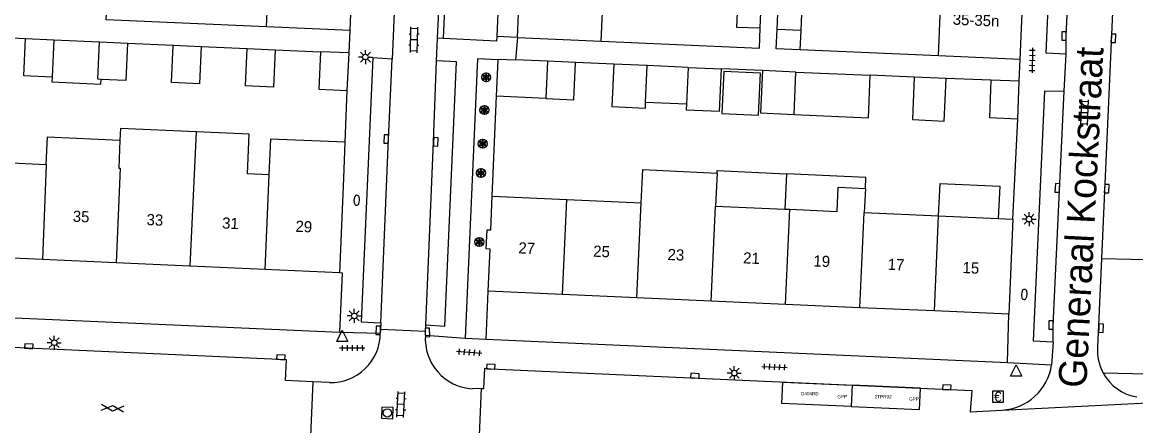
# Model space of a CAD drawing. Extents: x 132994 to 136000, y 393499 to 395512.
# Drawn here: x 133303.8 to 133403.2, y 395169.6 to 395205.6 of the extents above; entities that cross this region are included whole.
import ezdxf

# ---------------------------------------------------------------- set-up
doc = ezdxf.new("R2010")
doc.units = 0
for name, color, linetype in [('bp-anno-kenteken', 7, 'Continuous'), ('bp-grn-parkeervak', 7, 'Continuous'), ('gg-afsc-erfafscheiding', 7, 'Continuous'), ('gg-afsc-muur', 7, 'Continuous'), ('gg-anno-huisnummerreeks BGT', 7, 'Continuous'), ('gg-anno-openbare ruimte label', 7, 'Continuous'), ('gg-bbg-bijgebouw', 7, 'Continuous'), ('gg-bbg-gedigitaliseerde bebouwing', 7, 'Continuous'), ('gg-bbg-gedigitaliseerde bijgebouw', 7, 'Continuous'), ('gg-bbg-hoofdgebouw', 7, 'Continuous'), ('gg-bbg-luifel en loopbrug', 7, 'Continuous'), ('gg-bbg-tussenscheiding', 7, 'Continuous'), ('gg-knt-verharding', 7, 'Continuous'), ('gg-knt-verharding nz', 7, 'Continuous'), ('gt-grn-groengrens', 7, 'Continuous'), ('gt-grn-vlakafsluiter', 7, 'Continuous'), ('gt-grn-weggrens', 7, 'Continuous'), ('gt-symb-betaalautomaat', 7, 'Continuous'), ('gt-symb-brandkraan', 7, 'Continuous'), ('gt-symb-gesloten verharding', 7, 'Continuous'), ('gt-symb-klinker verharding', 7, 'Continuous'), ('gt-symb-kolk', 7, 'Continuous'), ('gt-symb-lichtmast', 7, 'Continuous'), ('gt-symb-rioolschacht', 7, 'Continuous'), ('gt-symb-solitaire heester', 7, 'Continuous'), ('gt-symb-tegel verharding', 7, 'Continuous'), ('gt-symb-waterafsluiter', 7, 'Continuous'), ('kenmerkpunt gehandicapten parkeerplaats', 7, 'Continuous')]:
    doc.layers.add(name, color=color, linetype=linetype)

# ---------------------------------------------------------------- blocks, each defined once
blk = doc.blocks.new('gt0-KOLK')
at = {"layer": 'gt-symb-kolk'}
blk.add_lwpolyline([(0, 0), (0.375, 0), (0.375, 0.4), (-0.375, 0.4), (-0.375, 0), (0, 0)], dxfattribs=at)
blk = doc.blocks.new('gt0-KL1')
at = {"layer": 'gt-symb-klinker verharding'}
for p, q in [((-1.15, 0.3), (1.15, 0.3)), ((-1, -0.3), (-1, 0.3)), ((-0.5, 0.3), (-0.5, 0.45)), ((0, -0.3), (0, 0.3)), ((0.5, 0.3), (0.5, 0.45)), ((1, -0.3), (1, 0.3)), ((-1.15, -0.3), (1.15, -0.3)), ((-0.5, -0.45), (-0.5, -0.3)), ((0.5, -0.45), (0.5, -0.3))]:
    blk.add_line(p, q, dxfattribs=at)
blk = doc.blocks.new('gt0-LMAST')
at = {"layer": 'gt-symb-lichtmast'}
for p, q in [((-0.182, 0.173), (-0.447, 0.438)), ((-0.005, 0.246), (-0.005, 0.621)), ((0.172, 0.173), (0.437, 0.438)), ((-0.255, -0.004), (-0.63, -0.004)), ((-0.182, -0.181), (-0.447, -0.446)), ((-0.005, -0.254), (-0.005, -0.629)), ((0.437, -0.446), (0.172, -0.181)), ((0.245, -0.004), (0.62, -0.004))]:
    blk.add_line(p, q, dxfattribs=at)
blk.add_circle((-0.005, -0.004), 0.25, dxfattribs=at)
blk = doc.blocks.new('gt0-TEG1')
at = {"layer": 'gt-symb-tegel verharding'}
for p, q in [((-1.125, 0), (1.125, 0)), ((-0.9, -0.25), (-0.9, 0.25)), ((-0.45, -0.25), (-0.45, 0.25)), ((0, -0.25), (0, 0.25)), ((0.45, -0.25), (0.45, 0.25)), ((0.9, -0.25), (0.9, 0.25))]:
    blk.add_line(p, q, dxfattribs=at)
blk = doc.blocks.new('gt0-BR')
at = {"layer": 'gt-symb-brandkraan'}
for centre, radius, start, end in [((-0.244, 0), 0.206, 107.56694, 252.43307), ((0.599, -2.664), 3, 106.89205, 107.56694), ((0, -0.691), 0.938, 73.10799, 106.89205), ((-0.599, -2.664), 3, 72.43309, 73.10799), ((0.244, 0), 0.206, 287.56695, 72.43309), ((0.599, 2.664), 3, 252.43307, 253.10797), ((0, 0.691), 0.938, 253.10797, 286.89206), ((-0.599, 2.664), 3, 286.89206, 287.56695)]:
    blk.add_arc(centre, radius, start, end, dxfattribs=at)
blk = doc.blocks.new('gt0-SH')
at = {"layer": 'gt-symb-solitaire heester'}
blk.add_circle((0, 0), 0.4, dxfattribs=at)
for centre, start, end in [((-0.346, 0.2), 270, 30), ((-0.346, -0.2), 330, 90), ((0, 0.4), 210, 330), ((0.346, 0.2), 150, 270), ((0.346, -0.2), 90, 210), ((0, -0.4), 30, 150)]:
    blk.add_arc(centre, 0.4, start, end, dxfattribs=at)
blk = doc.blocks.new('gt0-WAFSL')
at = {"layer": 'gt-symb-waterafsluiter'}
for p, q in [((-0.5, -0.333), (0, 0.667)), ((0, 0.667), (0.5, -0.333)), ((0.5, -0.333), (-0.5, -0.333))]:
    blk.add_line(p, q, dxfattribs=at)
blk = doc.blocks.new('gt0-BA')
at = {"layer": 'gt-symb-betaalautomaat'}
blk.add_lwpolyline([(-0.498, -0.507), (0.502, -0.507), (0.502, 0.493), (-0.498, 0.493)], close=True, dxfattribs=at)
blk.add_text('€', height=0.9, dxfattribs=at).set_placement((-0.357, -0.457))
blk = doc.blocks.new('gt0-GESVH1')
at = {"layer": 'gt-symb-gesloten verharding'}
for p, q in [((-0.992, -0.261), (0.008, 0.239)), ((0.008, -0.261), (-0.992, 0.239)), ((0.008, 0.239), (1.008, -0.261)), ((1.008, 0.239), (0.008, -0.261))]:
    blk.add_line(p, q, dxfattribs=at)
blk = doc.blocks.new('gt0-RS')
at = {"layer": 'gt-symb-rioolschacht'}
blk.add_lwpolyline([(-0.5, -0.5), (0.5, -0.5), (0.5, 0.5), (-0.5, 0.5)], close=True, dxfattribs=at)
blk.add_circle((0, 0), 0.375, dxfattribs=at)

msp = doc.modelspace()

# ---------------------------------------------------------------- linework, layer by layer
at = {"layer": 'bp-grn-parkeervak'}
msp.add_line((133377.885, 395173.207), (133377.799, 395171.306), dxfattribs=at)
for points in [[(133377.799, 395171.306), (133371.623, 395171.585), (133371.709, 395173.486), (133377.885, 395173.207)], [(133377.799, 395171.306), (133383.91, 395171.03), (133383.995, 395172.932), (133377.885, 395173.207)]]:
    msp.add_lwpolyline(points, dxfattribs=at)
at = {"layer": 'gg-afsc-erfafscheiding'}
for p, q in [((133299.995, 395204.385), (133304.081, 395204.201)), ((133313.182, 395203.792), (133317.268, 395203.608)), ((133319.766, 395203.496), (133323.861, 395203.312)), ((133326.369, 395203.199), (133330.417, 395203.019)), ((133385.601, 395202.638), (133373.223, 395203.187)), ((133356.598, 395201.909), (133353.184, 395202.058)), ((133369.88, 395201.331), (133366.23, 395201.49)), ((133383.438, 395200.741), (133379.51, 395200.912)), ((133390.271, 395200.469), (133386.284, 395200.617))]:
    msp.add_line(p, q, dxfattribs=at)
for points in [[(133325.586, 395205.229), (133311.283, 395205.871), (133311.356, 395207.518)], [(133355.476, 395203.971), (133369.604, 395203.348), (133369.683, 395205.136)]]:
    msp.add_lwpolyline(points, dxfattribs=at)
at = {"layer": 'gg-afsc-muur'}
for p, q in [((133332.624, 395194.918), (133332.804, 395199.551)), ((133345.75, 395190.1), (133346.138, 395199.037)), ((133392.24, 395188.06), (133392.672, 395197.031))]:
    msp.add_line(p, q, dxfattribs=at)
at = {"layer": 'gg-bbg-bijgebouw'}
for p, q in [((133332.958, 395202.902), (133330.417, 395203.019)), ((133332.804, 395199.551), (133332.958, 395202.902)), ((133350.685, 395202.168), (133350.529, 395198.832)), ((133353.184, 395202.058), (133350.685, 395202.168)), ((133392.803, 395200.369), (133390.271, 395200.469)), ((133392.672, 395197.031), (133392.803, 395200.369))]:
    msp.add_line(p, q, dxfattribs=at)
for points in [[(133330.417, 395203.019), (133330.263, 395199.668), (133332.804, 395199.551)], [(133350.529, 395198.832), (133353.026, 395198.715), (133353.184, 395202.058)], [(133390.271, 395200.469), (133390.143, 395197.131), (133392.672, 395197.031)]]:
    msp.add_lwpolyline(points, dxfattribs=at)
at = {"layer": 'gg-bbg-gedigitaliseerde bebouwing'}
for p, q in [((133325.586, 395205.229), (133325.885, 395212.052)), ((133355.476, 395203.971), (133355.774, 395210.713)), ((133385.601, 395202.638), (133385.747, 395206.286)), ((133332.5, 395191.72), (133332.624, 395194.918)), ((133305.917, 395192.914), (133299.304, 395193.216)), ((133325.806, 395192.011), (133323.878, 395192.095)), ((133365.825, 395192.174), (133365.687, 395189.225)), ((133379.068, 395190.805), (133378.967, 395188.642))]:
    msp.add_line(p, q, dxfattribs=at)
for points in [[(133319.312, 395195.843), (133312.548, 395196.146), (133312.502, 395195.116)], [(133305.917, 395192.914), (133306.031, 395195.411), (133312.502, 395195.116)], [(133323.878, 395192.095), (133324.036, 395195.632), (133319.312, 395195.843)], [(133332.624, 395194.918), (133325.945, 395195.208), (133325.806, 395192.011)], [(133359.046, 395189.517), (133359.185, 395192.484), (133365.825, 395192.174)], [(133372.327, 395188.934), (133376.553, 395188.736), (133376.655, 395190.918), (133379.068, 395190.805)]]:
    msp.add_lwpolyline(points, dxfattribs=at)
at = {"layer": 'gg-bbg-gedigitaliseerde bijgebouw'}
for p, q in [((133369.683, 395205.136), (133369.903, 395210.085)), ((133371.179, 395205.006), (133371.399, 395209.966)), ((133373.516, 395209.871), (133373.295, 395204.918)), ((133373.295, 395204.918), (133371.179, 395205.006)), ((133304.081, 395204.201), (133306.589, 395204.088)), ((133306.589, 395204.088), (133306.438, 395200.742)), ((133310.684, 395203.904), (133313.182, 395203.792)), ((133317.268, 395203.608), (133319.766, 395203.496)), ((133323.861, 395203.312), (133326.369, 395203.199)), ((133359.589, 395201.779), (133356.598, 395201.909)), ((133359.443, 395198.49), (133359.589, 395201.779)), ((133363.239, 395201.62), (133363.084, 395198.32)), ((133363.239, 395201.62), (133366.23, 395201.49)), ((133372.87, 395201.201), (133369.88, 395201.331)), ((133372.87, 395201.201), (133379.51, 395200.912)), ((133386.284, 395200.617), (133383.438, 395200.741))]:
    msp.add_line(p, q, dxfattribs=at)
for points in [[(133367.711, 395208.434), (133367.567, 395205.224), (133369.683, 395205.136)], [(133306.438, 395200.742), (133303.931, 395200.855), (133304.081, 395204.201)], [(133310.818, 395200.545), (133310.534, 395200.558), (133310.684, 395203.904)], [(133313.182, 395203.792), (133313.032, 395200.445), (133310.818, 395200.545)], [(133319.766, 395203.496), (133319.616, 395200.15), (133317.118, 395200.262), (133317.268, 395203.608)], [(133326.369, 395203.199), (133326.218, 395199.852), (133323.711, 395199.965), (133323.861, 395203.312)], [(133356.598, 395201.909), (133356.42, 395198.124), (133359.421, 395197.983), (133359.443, 395198.49)], [(133363.084, 395198.32), (133363.061, 395197.835), (133366.051, 395197.694), (133366.23, 395201.49)], [(133366.26, 395197.492), (133369.518, 395197.339), (133369.693, 395201.096), (133366.436, 395201.248), (133366.26, 395197.492)], [(133369.88, 395201.331), (133369.701, 395197.546), (133372.702, 395197.405)], [(133372.702, 395197.405), (133379.342, 395197.116), (133379.51, 395200.912)], [(133383.438, 395200.741), (133383.273, 395196.944), (133386.119, 395196.821), (133386.284, 395200.617)]]:
    msp.add_lwpolyline(points, dxfattribs=at)
at = {"layer": 'gg-bbg-hoofdgebouw'}
for p, q in [((133333.06, 395204.9), (133333.359, 395211.713)), ((133348, 395204.3), (133348.298, 395211.042)), ((133392.9, 395202.32), (133393.196, 395208.978)), ((133333.06, 395204.9), (133325.586, 395205.229)), ((133348, 395204.3), (133355.476, 395203.971)), ((133392.9, 395202.32), (133385.601, 395202.638)), ((133332.14, 395183.24), (133332.5, 395191.72)), ((133345.75, 395190.1), (133352.406, 395189.808)), ((133352.406, 395189.808), (133359.046, 395189.517)), ((133365.687, 395189.225), (133371.886, 395188.953)), ((133371.886, 395188.953), (133372.327, 395188.934)), ((133378.967, 395188.642), (133385.607, 395188.351)), ((133385.607, 395188.351), (133390.941, 395188.117)), ((133390.941, 395188.117), (133392.24, 395188.06)), ((133392.24, 395188.06), (133391.87, 395179.55)), ((133305.577, 395184.437), (133298.983, 395184.735)), ((133312.16, 395184.141), (133305.577, 395184.437)), ((133318.753, 395183.843), (133312.16, 395184.141)), ((133325.447, 395183.542), (133318.753, 395183.843)), ((133332.14, 395183.24), (133325.447, 395183.542)), ((133352.03, 395181.316), (133345.39, 395181.61)), ((133358.67, 395181.021), (133352.03, 395181.316)), ((133365.31, 395180.727), (133358.67, 395181.021)), ((133371.95, 395180.433), (133365.31, 395180.727)), ((133378.59, 395180.139), (133371.95, 395180.433)), ((133385.23, 395179.844), (133378.59, 395180.139)), ((133391.87, 395179.55), (133385.23, 395179.844))]:
    msp.add_line(p, q, dxfattribs=at)
msp.add_lwpolyline([(133345.39, 395181.61), (133345.56, 395185.38), (133345.22, 395185.4), (133345.29, 395187.09), (133345.63, 395187.1), (133345.75, 395190.1)], dxfattribs=at)
at = {"layer": 'gg-bbg-luifel en loopbrug'}
for p, q in [((133373.295, 395204.918), (133373.223, 395203.187)), ((133306.589, 395204.088), (133310.684, 395203.904)), ((133346.138, 395199.037), (133346.279, 395202.288)), ((133346.279, 395202.288), (133346.282, 395202.356)), ((133346.282, 395202.356), (133347.831, 395202.29)), ((133350.685, 395202.168), (133347.831, 395202.29)), ((133363.239, 395201.62), (133359.589, 395201.779)), ((133350.529, 395198.832), (133346.138, 395199.037)), ((133363.084, 395198.32), (133359.443, 395198.49)), ((133372.034, 395192.105), (133371.886, 395188.953))]:
    msp.add_line(p, q, dxfattribs=at)
for points in [[(133373.223, 395203.187), (133371.102, 395203.281), (133371.179, 395205.006)], [(133306.438, 395200.742), (133306.419, 395200.323), (133310.8, 395200.126), (133310.818, 395200.545)], [(133365.825, 395192.174), (133365.835, 395192.394), (133372.034, 395192.105)], [(133379.068, 395190.805), (133379.113, 395191.774), (133372.034, 395192.105)], [(133385.607, 395188.351), (133385.742, 395191.244), (133391.076, 395190.994), (133390.941, 395188.117)]]:
    msp.add_lwpolyline(points, dxfattribs=at)
at = {"layer": 'gg-bbg-tussenscheiding'}
for p, q in [((133372.702, 395197.405), (133372.87, 395201.201)), ((133319.312, 395195.843), (133318.753, 395183.843)), ((133305.917, 395192.914), (133305.577, 395184.437)), ((133325.806, 395192.011), (133325.447, 395183.542)), ((133352.03, 395181.316), (133352.406, 395189.808)), ((133358.67, 395181.021), (133359.046, 395189.517)), ((133365.31, 395180.727), (133365.687, 395189.225)), ((133371.95, 395180.433), (133372.327, 395188.934)), ((133378.59, 395180.139), (133378.967, 395188.642)), ((133385.23, 395179.844), (133385.607, 395188.351))]:
    msp.add_line(p, q, dxfattribs=at)
msp.add_lwpolyline([(133312.502, 395195.116), (133312.39, 395192.619), (133312.53, 395192.613), (133312.16, 395184.141)], dxfattribs=at)
at = {"layer": 'gg-knt-verharding'}
for p, q in [((133347.038, 395225.378), (133346.144, 395204.381)), ((133337.079, 395208.286), (133336.817, 395202.346)), ((133340.872, 395204.223), (133341.056, 395208.084)), ((133341.397, 395204.199), (133341.551, 395207.496)), ((133340.776, 395202.209), (133340.872, 395204.223)), ((133396.822, 395199.492), (133397.01, 395202.8)), ((133400.164, 395184.526), (133399.814, 395176.603)), ((133391.776, 395175.25), (133391.87, 395179.55)), ((133335.762, 395178.176), (133335.748, 395177.847)), ((133335.791, 395178.775), (133335.762, 395178.176)), ((133339.791, 395178.024), (133335.762, 395178.176)), ((133339.791, 395178.024), (133339.808, 395178.593)), ((133339.78, 395177.672), (133339.791, 395178.024)), ((133343.342, 395177.415), (133345.199, 395177.332)), ((133345.199, 395177.332), (133391.776, 395175.25)), ((133395.84, 395177.059), (133395.697, 395175.03)), ((133329.736, 395173.514), (133329.483, 395167.957)), ((133331.214, 395173.44), (133329.736, 395173.514)), ((133344.756, 395172.908), (133343.97, 395172.886)), ((133344.756, 395172.908), (133344.53, 395167.318)), ((133391.292, 395170.982), (133410.945, 395171.963))]:
    msp.add_line(p, q, dxfattribs=at)
for points in [[(133397.01, 395202.8), (133395.219, 395202.873), (133396.916, 395241.709), (133398.705, 395241.71)], [(133401.73, 395218.855), (133401.609, 395217.254), (133400.164, 395184.526)], [(133346.144, 395204.381), (133346.126, 395203.958), (133341.397, 395204.199)], [(133336.817, 395202.346), (133335.085, 395202.458), (133334.052, 395178.865), (133335.791, 395178.775)], [(133339.808, 395178.593), (133341.509, 395178.501), (133342.552, 395202.102), (133340.776, 395202.209)], [(133346.279, 395202.288), (133344.427, 395202.382), (133343.342, 395177.415)], [(133395.84, 395177.059), (133394.074, 395177.158), (133395.09, 395199.527), (133396.822, 395199.492)], [(133332.136, 395177.944), (133332.386, 395183.23), (133332.14, 395183.24)], [(133291.657, 395180.004), (133291.603, 395179.744), (133332.136, 395177.944)], [(133329.736, 395173.514), (133327.298, 395173.641), (133327.386, 395175.477), (133285.038, 395177.374), (133284.942, 395175.646), (133283.53, 395175.627)], [(133344.756, 395172.908), (133344.99, 395172.915), (133345.089, 395174.724), (133345.617, 395174.664), (133388.592, 395172.724)], [(133418.789, 395173.974), (133408.148, 395174.11), (133400.314, 395174.284)], [(133388.592, 395172.724), (133388.427, 395170.831), (133391.292, 395170.982)]]:
    msp.add_lwpolyline(points, dxfattribs=at)
for centre, radius, start, end in [((133331.329, 395177.858), 4.419, 268.51497, 359.85746), ((133344.246, 395177.355), 4.477, 175.93859, 266.46377), ((133403.98, 395176.288), 4.178, 175.67332, 208.66126), ((133391.005, 395175.715), 4.741, 273.4645, 351.69877), ((133403.968, 395176.279), 4.163, 208.64027, 261.13094)]:
    msp.add_arc(centre, radius, start, end, dxfattribs=at)
at = {"layer": 'gg-knt-verharding nz'}
for points in [[(133397.01, 395202.8), (133397.015, 395204.414), (133397.586, 395217.251), (133397.697, 395219.053)], [(133335.791, 395178.775), (133336.472, 395195.208), (133336.817, 395202.346)], [(133339.808, 395178.593), (133340.514, 395194.972), (133340.776, 395202.209)], [(133395.84, 395177.059), (133395.855, 395178.588), (133396.822, 395199.492)]]:
    msp.add_lwpolyline(points, dxfattribs=at)
at = {"layer": 'gt-grn-groengrens'}
msp.add_line((133400.164, 395184.526), (133426.514, 395184.011), dxfattribs=at)
at = {"layer": 'gt-grn-vlakafsluiter'}
msp.add_line((133345.199, 395177.332), (133345.39, 395181.61), dxfattribs=at)
at = {"layer": 'gt-grn-weggrens'}
for p, q in [((133332.958, 395202.902), (133333.06, 395204.9)), ((133341.397, 395204.199), (133340.872, 395204.223)), ((133348, 395204.3), (133346.144, 395204.381)), ((133348, 395204.3), (133347.831, 395202.29)), ((133392.803, 395200.369), (133392.9, 395202.32)), ((133332.136, 395177.944), (133335.748, 395177.847)), ((133339.78, 395177.672), (133343.342, 395177.415)), ((133391.776, 395175.25), (133395.697, 395175.03))]:
    msp.add_line(p, q, dxfattribs=at)

# ---------------------------------------------------------------- block references
at = {"layer": 'gt-symb-betaalautomaat'}
msp.add_blockref('gt0-BA', (133390.91, 395172.189), dxfattribs=at)
at = {"layer": 'gt-symb-brandkraan'}
for p, rotation in [((133333.647, 395189.741), -92.23563689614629), ((133393.26, 395181.326), -93.61207498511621)]:
    msp.add_blockref('gt0-BR', p, dxfattribs=dict(at, rotation=rotation))
at = {"layer": 'gt-symb-gesloten verharding', "rotation": -4.530520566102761}
msp.add_blockref('gt0-GESVH1', (133311.836, 395171.164), dxfattribs=at)
at = {"layer": 'gt-symb-klinker verharding'}
for p, rotation in [((133338.764, 395204.081), 88.6251652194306), ((133398.622, 395197.586), -91.94925412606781), ((133337.594, 395171.493), 87.07752733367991)]:
    msp.add_blockref('gt0-KL1', p, dxfattribs=dict(at, rotation=rotation))
at = {"layer": 'gt-symb-kolk'}
for p, rotation in [((133397.015, 395204.414), 89.82811317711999), ((133401.022, 395204.218), -92.5791474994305), ((133336.472, 395195.208), 87.82163117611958), ((133340.514, 395194.972), -92.52190794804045), ((133396.417, 395190.831), 87.36361810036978), ((133400.426, 395190.781), -92.5219079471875), ((133335.766, 395178.106), 87.8789036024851), ((133339.771, 395177.92), -87.93618027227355), ((133395.855, 395178.588), 89.4270613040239), ((133399.91, 395178.314), -92.35015952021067), ((133304.353, 395176.492), -2.521907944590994), ((133326.853, 395175.505), -2.979673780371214), ((133345.617, 395174.664), -2.579147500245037), ((133363.839, 395173.854), -2.6363819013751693), ((133386.334, 395172.824), -2.5219079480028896)]:
    msp.add_blockref('gt0-KOLK', p, dxfattribs=dict(at, rotation=rotation))
at = {"layer": 'gt-symb-lichtmast'}
for p in [(133334.427, 395202.541), (133393.69, 395188.057), (133333.432, 395179.405), (133306.639, 395177.012), (133367.372, 395174.294)]:
    msp.add_blockref('gt0-LMAST', p, dxfattribs=at)
at = {"layer": 'gt-symb-rioolschacht', "rotation": 177.82163117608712}
msp.add_blockref('gt0-RS', (133336.378, 395170.734), dxfattribs=at)
at = {"layer": 'gt-symb-solitaire heester'}
for p in [(133345.206, 395200.725), (133345.052, 395197.798), (133344.898, 395194.794), (133344.744, 395192.175), (133344.59, 395186.014)]:
    msp.add_blockref('gt0-SH', p, dxfattribs=at)
at = {"layer": 'gt-symb-tegel verharding'}
for p, rotation in [((133393.973, 395202.246), -90.91665425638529), ((133333.247, 395176.526), -179.82811317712), ((133343.687, 395176.141), 175.6979888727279), ((133370.962, 395174.845), -2.5219079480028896)]:
    msp.add_blockref('gt0-TEG1', p, dxfattribs=dict(at, rotation=rotation))
at = {"layer": 'gt-symb-waterafsluiter'}
for p in [(133332.355, 395177.447), (133392.538, 395174.36)]:
    msp.add_blockref('gt0-WAFSL', p, dxfattribs=at)

# ---------------------------------------------------------------- texts
at = {"layer": 'bp-anno-kenteken'}
for s, p in [('G404RD', (133373.293, 395172.303)), ('2TPR92', (133379.899, 395172.024))]:
    msp.add_text(s, height=0.3, dxfattribs=at).set_placement(p)
at = {"layer": 'gg-anno-huisnummerreeks BGT'}
for s, rotation, p in [('35-35n', 357.5, (133386.857, 395205.434)), ('35', 357.4, (133308.268, 395187.82)), ('33', 357.4, (133314.858, 395187.523)), ('31', 357.4, (133321.606, 395187.219)), ('29', 357.4, (133328.158, 395186.924)), ('27', 357.5, (133348.067, 395184.994)), ('25', 357.5, (133354.748, 395184.698)), ('23', 357.5, (133361.387, 395184.403)), ('21', 357.5, (133368.134, 395184.105)), ('19', 357.5, (133374.412, 395183.827)), ('17', 357.5, (133381.049, 395183.532)), ('15', 357.5, (133387.729, 395183.236))]:
    msp.add_text(s, height=1, rotation=rotation, dxfattribs=at).set_placement(p)
at = {"layer": 'gg-anno-openbare ruimte label'}
msp.add_text('Generaal Kockstraat', height=2.5, rotation=87.1, dxfattribs=at).set_placement((133398.795, 395172.93))
at = {"layer": 'kenmerkpunt gehandicapten parkeerplaats'}
for p in [(133376.571, 395172.039), (133382.969, 395171.833)]:
    msp.add_text('GPP', height=0.3, dxfattribs=at).set_placement(p)

doc.saveas('drawing.dxf')
